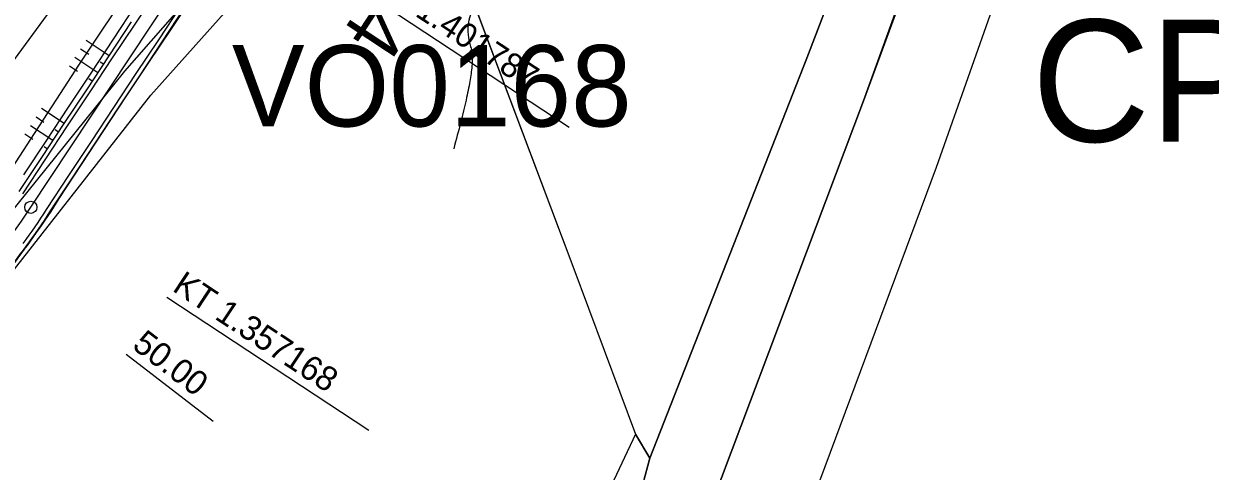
# Model space of a CAD drawing. Extents: x -495905 to -478420, y -1113297 to -1107716.
# Drawn here: x -478987.9 to -478842.3, y -1110822.8 to -1110767.8 of the extents above; entities that cross this region are included whole.
import ezdxf

# ---------------------------------------------------------------- set-up
doc = ezdxf.new("R2010")
doc.units = 0
for name, color, linetype in [('03_PC_OBJEKTY_NÁVRH_PR', 7, 'Continuous'), ('2D_VRSTEVNICE', 7, 'Continuous'), ('C5_HATCH_SLOPE_L', 7, 'Continuous'), ('C5_HATCH_SLOPE_R', 7, 'Continuous'), ('C5_HECTOMETRY', 7, 'Continuous'), ('C5_HLBODY', 7, 'Continuous'), ('C5_HRANA_TELESO', 7, 'Continuous'), ('C5_KORUNA', 7, 'Continuous'), ('C5_OSA', 7, 'Continuous'), ('C5_PRIKOP', 7, 'Continuous'), ('C5_STANICENI', 7, 'Continuous'), ('C5_ZPEVKRAJ', 7, 'Continuous'), ('ODVODNĚNÍ PLOŠNÉ', 7, 'Continuous'), ('ttp', 7, 'Continuous'), ('VODNÍ PLOCHY', 7, 'Continuous'), ('vrty a sondy ČHMÚ', 7, 'Continuous'), ('zamereni', 7, 'Continuous')]:
    doc.layers.add(name, color=color, linetype=linetype)

msp = doc.modelspace()

# ---------------------------------------------------------------- linework, layer by layer
at = {"layer": '03_PC_OBJEKTY_NÁVRH_PR'}
msp.add_lwpolyline([(-479531.54, -1111424.41), (-479474.18, -1111378.38), (-479432.34, -1111317.36), (-479344, -1111211.55), (-479353.5, -1111203.44), (-479247.26, -1111064.93), (-479015.8, -1110808.69), (-478957.84, -1110729.54), (-478938.65, -1110719.95), (-478881.29, -1110714.35), (-478867.9, -1110714.75)], dxfattribs=at)
at = {"layer": '2D_VRSTEVNICE'}
msp.add_open_spline([(-478981.29, -1110732.46), (-478972.35, -1110731.87), (-478967.95, -1110732.57), (-478948.03, -1110741.83), (-478948.18, -1110744.73), (-478940.54, -1110744.56), (-478937.07, -1110744.17), (-478938.3, -1110745.38), (-478932.18, -1110746.26), (-478930.69, -1110750.34), (-478932.59, -1110765.07), (-478933.74, -1110768.74), (-478932.29, -1110772.89), (-478935.16, -1110783.16)], degree=2, dxfattribs=at)
at = {"layer": 'C5_HATCH_SLOPE_L'}
for p, q in [((-478977.44, -1110771.74), (-478980.26, -1110769.87)), ((-478979.95, -1110771.58), (-478980.95, -1110770.92)), ((-478981.33, -1110773.66), (-478982.32, -1110773.01)), ((-478978.82, -1110773.82), (-478981.64, -1110771.96)), ((-478978.13, -1110772.78), (-478978.54, -1110772.51)), ((-478979.51, -1110774.86), (-478979.92, -1110774.59)), ((-478982.96, -1110780.08), (-478985.74, -1110778.24)), ((-478984.34, -1110782.16), (-478987.11, -1110780.33)), ((-478985.45, -1110779.93), (-478986.42, -1110779.29)), ((-478986.82, -1110782.02), (-478987.79, -1110781.38)), ((-478983.65, -1110781.12), (-478984.06, -1110780.85)), ((-478985.03, -1110783.21), (-478985.44, -1110782.93))]:
    msp.add_line(p, q, dxfattribs=at)
at = {"layer": 'C5_HATCH_SLOPE_R'}
for p, q in [((-478969.84, -1110768.38), (-478969.79, -1110768.42)), ((-478970.53, -1110769.43), (-478970.5, -1110769.44)), ((-478970.48, -1110769.45), (-478970.48, -1110769.45)), ((-478971.9, -1110771.51), (-478971.89, -1110771.52)), ((-478971.87, -1110771.53), (-478971.87, -1110771.53)), ((-478971.21, -1110770.47), (-478971.18, -1110770.49)), ((-478975.35, -1110776.73), (-478975.34, -1110776.73)), ((-478976.73, -1110778.81), (-478976.71, -1110778.82)), ((-478976.04, -1110777.77), (-478976.03, -1110777.77)), ((-478976.03, -1110777.77), (-478976.03, -1110777.77)), ((-478977.42, -1110779.85), (-478977.41, -1110779.86)), ((-478977.4, -1110779.86), (-478977.4, -1110779.86)), ((-478981.55, -1110786.11), (-478981.53, -1110786.12)), ((-478981.52, -1110786.13), (-478981.52, -1110786.13)), ((-478980.86, -1110785.07), (-478980.83, -1110785.09)), ((-478982.24, -1110787.16), (-478982.2, -1110787.18)), ((-478982.93, -1110788.2), (-478982.91, -1110788.21)), ((-478982.89, -1110788.22), (-478982.89, -1110788.22)), ((-478986.42, -1110793.44), (-478986.37, -1110793.47)), ((-478987.16, -1110794.49), (-478987.13, -1110794.5)), ((-478987.11, -1110794.52), (-478987.11, -1110794.52)), ((-478987.9, -1110795.52), (-478987.85, -1110795.56))]:
    msp.add_line(p, q, dxfattribs=at)
at = {"layer": 'C5_HLBODY'}
for p, q in [((-478945.77, -1110764.16), (-478920.99, -1110780.53)), ((-478970.37, -1110801.39), (-478945.59, -1110817.76))]:
    msp.add_line(p, q, dxfattribs=at)
msp.add_circle((-478987.06, -1110790.36), 0.75, dxfattribs=at)
at = {"layer": 'C5_HRANA_TELESO'}
for p, q in [((-478969.79, -1110768.42), (-478967.02, -1110764.25)), ((-478978.39, -1110768.72), (-478975.61, -1110764.56)), ((-478981.15, -1110772.89), (-478978.39, -1110768.72)), ((-478972.57, -1110772.57), (-478969.79, -1110768.42)), ((-478983.87, -1110777.09), (-478981.15, -1110772.89)), ((-478975.34, -1110776.73), (-478972.57, -1110772.57)), ((-478986.59, -1110781.28), (-478983.87, -1110777.09)), ((-478978.09, -1110780.91), (-478975.34, -1110776.73)), ((-478989.32, -1110785.48), (-478986.59, -1110781.28)), ((-478980.83, -1110785.09), (-478978.09, -1110780.91)), ((-478983.58, -1110789.27), (-478980.83, -1110785.09))]:
    msp.add_line(p, q, dxfattribs=at)
for centre, radius, start, end in [((-479027.52, -1110763.08), 51.15, 323.5502, 329.2088), ((-479070.67, -1110735.48), 102.31, 322.6103, 325.4751)]:
    msp.add_arc(centre, radius, start, end, dxfattribs=at)
at = {"layer": 'C5_KORUNA'}
for p, q in [((-478970.93, -1110770.04), (-478968.18, -1110765.87)), ((-478977.44, -1110771.74), (-478974.69, -1110767.56)), ((-478973.69, -1110774.22), (-478970.93, -1110770.04)), ((-478980.2, -1110775.91), (-478977.44, -1110771.74)), ((-478976.45, -1110778.39), (-478973.69, -1110774.22)), ((-478982.96, -1110780.08), (-478980.2, -1110775.91)), ((-478979.2, -1110782.56), (-478976.45, -1110778.39)), ((-478985.71, -1110784.25), (-478982.96, -1110780.08)), ((-478981.96, -1110786.73), (-478979.2, -1110782.56)), ((-478988.47, -1110788.42), (-478985.71, -1110784.25)), ((-478984.72, -1110790.9), (-478981.96, -1110786.73))]:
    msp.add_line(p, q, dxfattribs=at)
for centre, radius, start, end in [((-479028.26, -1110764.12), 51.12, 322.6945, 328.4048), ((-479070.49, -1110735.23), 102.25, 321.2966, 324.1614)]:
    msp.add_arc(centre, radius, start, end, dxfattribs=at)
at = {"layer": 'C5_OSA'}
msp.add_line((-478987.06, -1110790.36), (-478962.46, -1110753.14), dxfattribs=at)
msp.add_arc((-479070.49, -1110735.23), 100, 317.0793, 326.545, dxfattribs=at)
at = {"layer": 'C5_PRIKOP'}
for p, q in [((-478976.9, -1110769.71), (-478974.15, -1110765.53)), ((-478979.66, -1110773.88), (-478976.9, -1110769.71)), ((-478982.42, -1110778.05), (-478979.66, -1110773.88)), ((-478985.17, -1110782.22), (-478982.42, -1110778.05)), ((-478987.93, -1110786.39), (-478985.17, -1110782.22))]:
    msp.add_line(p, q, dxfattribs=at)
at = {"layer": 'C5_STANICENI'}
msp.add_line((-478975.36, -1110808.39), (-478964.66, -1110816.62), dxfattribs=at)
at = {"layer": 'C5_ZPEVKRAJ'}
for p, q in [((-478974.27, -1110767.84), (-478971.51, -1110763.67)), ((-478971.35, -1110769.77), (-478968.59, -1110765.6)), ((-478977.03, -1110772.01), (-478974.27, -1110767.84)), ((-478974.11, -1110773.94), (-478971.35, -1110769.77)), ((-478979.78, -1110776.18), (-478977.03, -1110772.01)), ((-478976.86, -1110778.11), (-478974.11, -1110773.94)), ((-478982.54, -1110780.35), (-478979.78, -1110776.18)), ((-478979.62, -1110782.28), (-478976.86, -1110778.11)), ((-478985.3, -1110784.53), (-478982.54, -1110780.35)), ((-478982.38, -1110786.46), (-478979.62, -1110782.28)), ((-478988.05, -1110788.7), (-478985.3, -1110784.53)), ((-478985.13, -1110790.63), (-478982.38, -1110786.46))]:
    msp.add_line(p, q, dxfattribs=at)
msp.add_arc((-479028.47, -1110763.97), 50.88, 322.693, 328.4079, dxfattribs=at)
at = {"layer": 'ODVODNĚNÍ PLOŠNÉ'}
msp.add_lwpolyline([(-478803.31, -1110519.22), (-478821.32, -1110585.54), (-478833.87, -1110630.13), (-478847.19, -1110689.47), (-478862.07, -1110746.11), (-478875.95, -1110785.48), (-478893.93, -1110833.94), (-478906.53, -1110876.23), (-478895.75, -1110951.46), (-478885.27, -1111024.38), (-478879.28, -1111102), (-478874.65, -1111154.23)], dxfattribs=at)
at = {"layer": 'ttp'}
for points in [[(-478783, -1110509.8), (-478813.75, -1110589.19), (-478842.59, -1110664.04), (-478863.4, -1110719.06), (-478857.66, -1110721.64), (-478856.96, -1110727.01), (-478868.01, -1110731.46), (-478884.88, -1110777.29), (-478910.33, -1110845.03), (-478904.49, -1110851.09), (-478834.58, -1110950.39), (-478795.28, -1111006.11), (-478739.09, -1111086.19), (-478682.34, -1111166.23)], [(-478891.81, -1110772.03), (-478876.71, -1110732.61), (-478883.78, -1110728.94), (-478900.2, -1110731.23), (-478925.61, -1110740.57), (-478939.94, -1110746), (-478920.54, -1110797.58), (-478912.86, -1110818.25), (-478911.08, -1110821.19), (-478891.81, -1110772.03)]]:
    msp.add_lwpolyline(points, dxfattribs=at)
at = {"layer": 'VODNÍ PLOCHY'}
msp.add_lwpolyline([(-478910.33, -1110845.03), (-478884.88, -1110777.29), (-478868.01, -1110731.46), (-478856.96, -1110727.01), (-478869.38, -1110727.27), (-478873.73, -1110735.52), (-478872.33, -1110727.8), (-478883.78, -1110728.94), (-478876.71, -1110732.61), (-478891.81, -1110772.03), (-478911.08, -1110821.19), (-478913.06, -1110828.49)], dxfattribs=at)
at = {"layer": 'zamereni'}
for p, q in [((-478939.94, -1110746), (-478920.54, -1110797.58)), ((-478884.89, -1110753.69), (-478891.81, -1110772.03)), ((-478884.88, -1110777.29), (-478876.09, -1110752.93)), ((-478960.41, -1110756.27), (-478975.56, -1110773.64)), ((-478972.32, -1110776.57), (-478957.52, -1110760)), ((-478891.81, -1110772.03), (-478911.08, -1110821.19)), ((-478975.56, -1110773.64), (-478995.11, -1110797.9)), ((-478991.6, -1110801.18), (-478972.32, -1110776.57)), ((-478910.33, -1110845.03), (-478884.88, -1110777.29)), ((-478920.54, -1110797.58), (-478912.86, -1110818.25)), ((-478912.86, -1110818.25), (-478917.14, -1110827.33)), ((-478911.08, -1110821.19), (-478912.86, -1110818.25)), ((-478913.06, -1110828.49), (-478911.08, -1110821.19))]:
    msp.add_line(p, q, dxfattribs=at)

# ---------------------------------------------------------------- texts
at = {"layer": '03_PC_OBJEKTY_NÁVRH_PR'}
msp.add_text('CP12', height=15, dxfattribs=at).set_placement((-478864.19, -1110782.31))
at = {"layer": 'C5_HECTOMETRY'}
msp.add_text('1.4', height=6.999, rotation=236.4993, dxfattribs=at).set_placement((-478941.77, -1110758.11))
at = {"layer": 'C5_HLBODY'}
for s, p in [('TK 1.401787', (-478945.22, -1110763.33)), ('KT 1.357168', (-478969.82, -1110800.55))]:
    msp.add_text(s, height=2.999, rotation=326.545, dxfattribs=at).set_placement(p)
at = {"layer": 'C5_STANICENI'}
msp.add_text('50.00', height=3, rotation=322.4379, dxfattribs=at).set_placement((-478974.76, -1110807.6))
at = {"layer": 'vrty a sondy ČHMÚ'}
msp.add_text('VO0168', height=10, dxfattribs=at).set_placement((-478962.38, -1110780.43))

doc.saveas('drawing.dxf')
